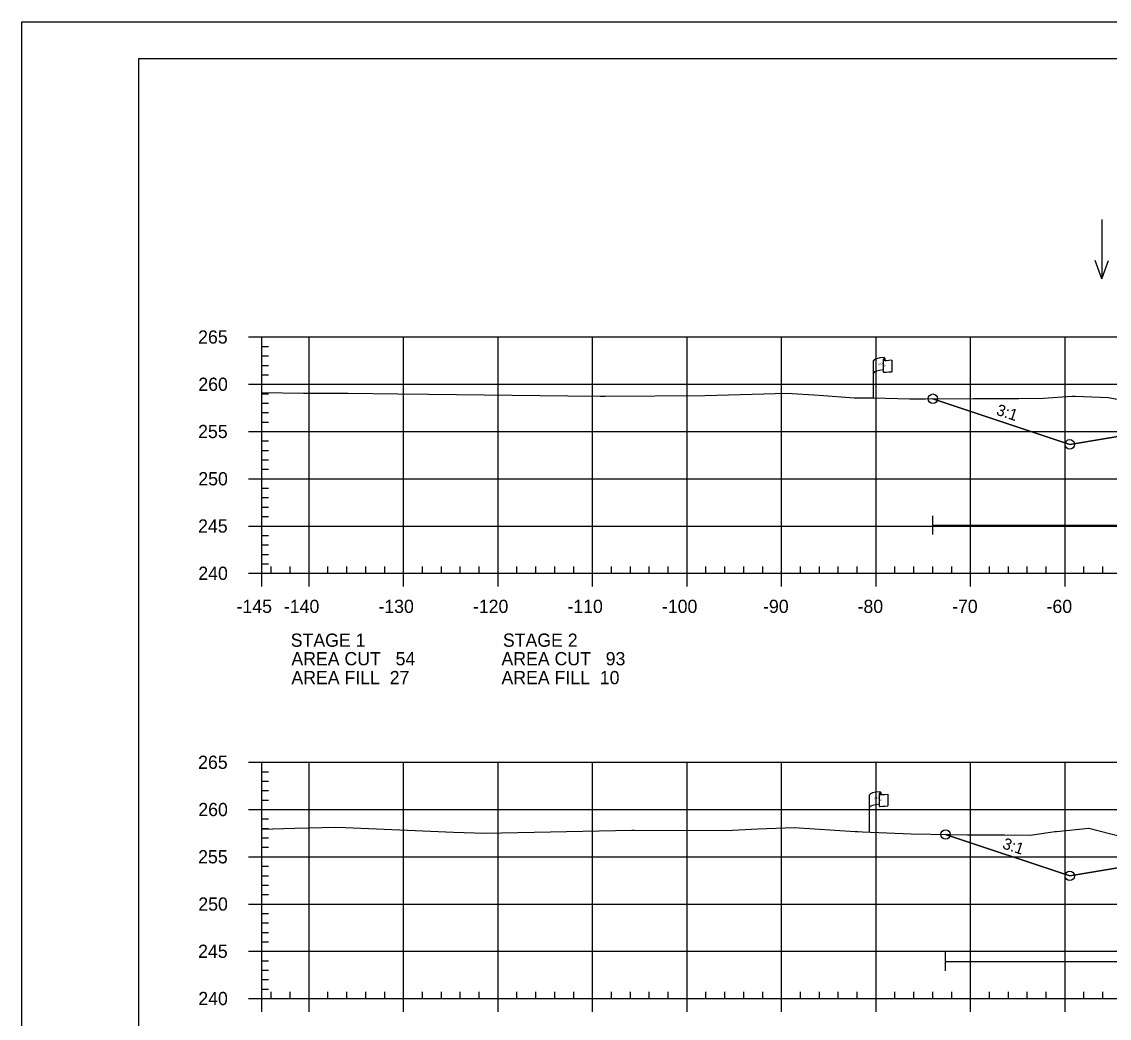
# Model space of a CAD drawing. Extents: x 1365647 to 1367999, y 387113 to 400173.
# Drawn here: x 1365723.7 to 1365838.8, y 393240.8 to 393346.2 of the extents above; entities that cross this region are included whole.
import ezdxf

# ---------------------------------------------------------------- set-up
doc = ezdxf.new("R2010")
doc.units = 0
for name, color, linetype in [('E_Existing ROW', 7, 'Continuous'), ('R_Axis', 7, 'Continuous'), ('R_Axis Annot', 7, 'Continuous'), ('R_Border', 7, 'Continuous'), ('R_Contours', 7, 'Continuous'), ('R_Exist Surface', 7, 'Continuous'), ('R_Fin Surface', 7, 'Continuous'), ('R_Fin Surface Annot', 7, 'Continuous'), ('R_Grid', 7, 'Continuous'), ('R_No Plot', 7, 'Continuous'), ('R_Proposed Const Limits', 7, 'Continuous'), ('R_Water', 7, 'Continuous'), ('R_Water Annot', 7, 'Continuous')]:
    doc.layers.add(name, color=color, linetype=linetype)

msp = doc.modelspace()

# ---------------------------------------------------------------- linework, layer by layer
at = {"layer": 'E_Existing ROW'}
for p, q in [((1365813.83, 393306.4), (1365813.83, 393310.35)), ((1365814.83, 393310.44), (1365814.83, 393310.43)), ((1365814.83, 393310.43), (1365814.83, 393309.2)), ((1365815, 393310.6), (1365815, 393310.36)), ((1365815.77, 393310.4), (1365815.77, 393309.16)), ((1365813.41, 393260.45), (1365813.41, 393264.4)), ((1365814.41, 393264.49), (1365814.41, 393264.48)), ((1365814.41, 393264.48), (1365814.41, 393263.25)), ((1365814.58, 393264.65), (1365814.58, 393264.41)), ((1365815.34, 393264.46), (1365815.34, 393263.22))]:
    msp.add_line(p, q, dxfattribs=at)
for centre, radius, start, end in [((1365814.91, 393310.44), 0.078, 88.6458, 274.2828), ((1365814.92, 393310.6), 0.0783, 263.0712, 93.9564), ((1365814.91, 393309.2), 0.0783, 180, 273.9564), ((1365814.49, 393264.49), 0.078, 88.6458, 274.2828), ((1365814.5, 393264.65), 0.0783, 263.0712, 93.9564), ((1365814.49, 393263.25), 0.0783, 180, 273.9564)]:
    msp.add_arc(centre, radius, start, end, dxfattribs=at)
for centre, major_axis, ratio, start_param, end_param in [((1365815.42, 393310.39), (-1.58, -0.04), 0.19887, 5.030368, 6.283185), ((1365816.12, 393310.51), (-1.23, -0.13), 0.052933, 0.159456, 1.268315), ((1365815.41, 393309.07), (-1.58, -0.04), 0.19887, 5.083035, 6.194897), ((1365816.12, 393309.27), (-1.23, -0.13), 0.052933, 0.159456, 1.268315), ((1365814.99, 393264.44), (-1.58, -0.04), 0.19887, 5.030368, 6.283185), ((1365815.7, 393264.56), (-1.23, -0.13), 0.052933, 0.159456, 1.268315), ((1365814.99, 393263.12), (-1.58, -0.04), 0.19887, 5.083035, 6.194897), ((1365815.7, 393263.32), (-1.23, -0.13), 0.052933, 0.159456, 1.268315)]:
    msp.add_ellipse(centre, major_axis=major_axis, ratio=ratio, start_param=start_param, end_param=end_param, dxfattribs=at)
at = {"layer": 'R_Axis'}
for p, q in [((1365747.69, 393312.84), (1365749.09, 393312.84)), ((1365749.09, 393287.84), (1365749.09, 393312.84)), ((1365749.09, 393311.84), (1365749.79, 393311.84)), ((1365749.09, 393310.84), (1365749.79, 393310.84)), ((1365749.09, 393309.84), (1365749.79, 393309.84)), ((1365749.09, 393308.84), (1365749.79, 393308.84)), ((1365747.69, 393307.84), (1365749.09, 393307.84)), ((1365749.09, 393306.84), (1365749.79, 393306.84)), ((1365749.09, 393305.84), (1365749.79, 393305.84)), ((1365749.09, 393304.84), (1365749.79, 393304.84)), ((1365749.09, 393303.84), (1365749.79, 393303.84)), ((1365747.69, 393302.84), (1365749.09, 393302.84)), ((1365749.09, 393301.84), (1365749.79, 393301.84)), ((1365749.09, 393300.84), (1365749.79, 393300.84)), ((1365749.09, 393299.84), (1365749.79, 393299.84)), ((1365749.09, 393298.84), (1365749.79, 393298.84)), ((1365747.69, 393297.84), (1365749.09, 393297.84)), ((1365749.09, 393296.84), (1365749.79, 393296.84)), ((1365749.09, 393295.84), (1365749.79, 393295.84)), ((1365749.09, 393294.84), (1365749.79, 393294.84)), ((1365747.69, 393292.84), (1365749.09, 393292.84)), ((1365749.09, 393293.84), (1365749.79, 393293.84)), ((1365749.09, 393291.84), (1365749.79, 393291.84)), ((1365749.09, 393290.84), (1365749.79, 393290.84)), ((1365749.09, 393289.84), (1365749.79, 393289.84)), ((1365749.09, 393288.84), (1365749.79, 393288.84)), ((1365749.09, 393287.84), (1365749.09, 393288.54)), ((1365750.09, 393287.84), (1365750.09, 393288.54)), ((1365752.09, 393287.84), (1365752.09, 393288.54)), ((1365756.09, 393287.84), (1365756.09, 393288.54)), ((1365758.09, 393287.84), (1365758.09, 393288.54)), ((1365760.09, 393287.84), (1365760.09, 393288.54)), ((1365762.09, 393287.84), (1365762.09, 393288.54)), ((1365766.09, 393287.84), (1365766.09, 393288.54)), ((1365768.09, 393287.84), (1365768.09, 393288.54)), ((1365770.09, 393287.84), (1365770.09, 393288.54)), ((1365772.09, 393287.84), (1365772.09, 393288.54)), ((1365776.09, 393287.84), (1365776.09, 393288.54)), ((1365778.09, 393287.84), (1365778.09, 393288.54)), ((1365780.09, 393287.84), (1365780.09, 393288.54)), ((1365782.09, 393287.84), (1365782.09, 393288.54)), ((1365786.09, 393287.84), (1365786.09, 393288.54)), ((1365788.09, 393287.84), (1365788.09, 393288.54)), ((1365790.09, 393287.84), (1365790.09, 393288.54)), ((1365792.09, 393287.84), (1365792.09, 393288.54)), ((1365796.09, 393287.84), (1365796.09, 393288.54)), ((1365798.09, 393287.84), (1365798.09, 393288.54)), ((1365800.09, 393287.84), (1365800.09, 393288.54)), ((1365802.09, 393287.84), (1365802.09, 393288.54)), ((1365806.09, 393287.84), (1365806.09, 393288.54)), ((1365808.09, 393287.84), (1365808.09, 393288.54)), ((1365810.09, 393287.84), (1365810.09, 393288.54)), ((1365812.09, 393287.84), (1365812.09, 393288.54)), ((1365816.09, 393287.84), (1365816.09, 393288.54)), ((1365818.09, 393287.84), (1365818.09, 393288.54)), ((1365820.09, 393287.84), (1365820.09, 393288.54)), ((1365822.09, 393287.84), (1365822.09, 393288.54)), ((1365826.09, 393287.84), (1365826.09, 393288.54)), ((1365828.09, 393287.84), (1365828.09, 393288.54)), ((1365830.09, 393287.84), (1365830.09, 393288.54)), ((1365832.09, 393287.84), (1365832.09, 393288.54)), ((1365836.09, 393287.84), (1365836.09, 393288.54)), ((1365838.09, 393287.84), (1365838.09, 393288.54)), ((1365747.69, 393287.84), (1365749.09, 393287.84)), ((1365749.09, 393287.84), (1366039.09, 393287.84)), ((1365749.09, 393286.44), (1365749.09, 393287.84)), ((1365754.09, 393286.44), (1365754.09, 393287.84)), ((1365764.09, 393286.44), (1365764.09, 393287.84)), ((1365774.09, 393286.44), (1365774.09, 393287.84)), ((1365784.09, 393286.44), (1365784.09, 393287.84)), ((1365794.09, 393286.44), (1365794.09, 393287.84)), ((1365804.09, 393286.44), (1365804.09, 393287.84)), ((1365814.09, 393286.44), (1365814.09, 393287.84)), ((1365824.09, 393286.44), (1365824.09, 393287.84)), ((1365834.09, 393286.44), (1365834.09, 393287.84)), ((1365747.69, 393267.84), (1365749.09, 393267.84)), ((1365749.09, 393242.84), (1365749.09, 393267.84)), ((1365749.09, 393266.84), (1365749.79, 393266.84)), ((1365749.09, 393265.84), (1365749.79, 393265.84)), ((1365749.09, 393264.84), (1365749.79, 393264.84)), ((1365747.69, 393262.84), (1365749.09, 393262.84)), ((1365749.09, 393263.84), (1365749.79, 393263.84)), ((1365749.09, 393261.84), (1365749.79, 393261.84)), ((1365749.09, 393260.84), (1365749.79, 393260.84)), ((1365749.09, 393259.84), (1365749.79, 393259.84)), ((1365749.09, 393258.84), (1365749.79, 393258.84)), ((1365747.69, 393257.84), (1365749.09, 393257.84)), ((1365749.09, 393256.84), (1365749.79, 393256.84)), ((1365749.09, 393255.84), (1365749.79, 393255.84)), ((1365749.09, 393254.84), (1365749.79, 393254.84)), ((1365749.09, 393253.84), (1365749.79, 393253.84)), ((1365747.69, 393252.84), (1365749.09, 393252.84)), ((1365749.09, 393251.84), (1365749.79, 393251.84)), ((1365749.09, 393250.84), (1365749.79, 393250.84)), ((1365749.09, 393249.84), (1365749.79, 393249.84)), ((1365747.69, 393247.84), (1365749.09, 393247.84)), ((1365749.09, 393248.84), (1365749.79, 393248.84)), ((1365749.09, 393246.84), (1365749.79, 393246.84)), ((1365749.09, 393245.84), (1365749.79, 393245.84)), ((1365749.09, 393244.84), (1365749.79, 393244.84)), ((1365749.09, 393243.84), (1365749.79, 393243.84)), ((1365749.09, 393242.84), (1365749.09, 393243.54)), ((1365750.09, 393242.84), (1365750.09, 393243.54)), ((1365752.09, 393242.84), (1365752.09, 393243.54)), ((1365756.09, 393242.84), (1365756.09, 393243.54)), ((1365758.09, 393242.84), (1365758.09, 393243.54)), ((1365760.09, 393242.84), (1365760.09, 393243.54)), ((1365762.09, 393242.84), (1365762.09, 393243.54)), ((1365766.09, 393242.84), (1365766.09, 393243.54)), ((1365768.09, 393242.84), (1365768.09, 393243.54)), ((1365770.09, 393242.84), (1365770.09, 393243.54)), ((1365772.09, 393242.84), (1365772.09, 393243.54)), ((1365776.09, 393242.84), (1365776.09, 393243.54)), ((1365778.09, 393242.84), (1365778.09, 393243.54)), ((1365780.09, 393242.84), (1365780.09, 393243.54)), ((1365782.09, 393242.84), (1365782.09, 393243.54)), ((1365786.09, 393242.84), (1365786.09, 393243.54)), ((1365788.09, 393242.84), (1365788.09, 393243.54)), ((1365790.09, 393242.84), (1365790.09, 393243.54)), ((1365792.09, 393242.84), (1365792.09, 393243.54)), ((1365796.09, 393242.84), (1365796.09, 393243.54)), ((1365798.09, 393242.84), (1365798.09, 393243.54)), ((1365800.09, 393242.84), (1365800.09, 393243.54)), ((1365802.09, 393242.84), (1365802.09, 393243.54)), ((1365806.09, 393242.84), (1365806.09, 393243.54)), ((1365808.09, 393242.84), (1365808.09, 393243.54)), ((1365810.09, 393242.84), (1365810.09, 393243.54)), ((1365812.09, 393242.84), (1365812.09, 393243.54)), ((1365816.09, 393242.84), (1365816.09, 393243.54)), ((1365818.09, 393242.84), (1365818.09, 393243.54)), ((1365820.09, 393242.84), (1365820.09, 393243.54)), ((1365822.09, 393242.84), (1365822.09, 393243.54)), ((1365826.09, 393242.84), (1365826.09, 393243.54)), ((1365828.09, 393242.84), (1365828.09, 393243.54)), ((1365830.09, 393242.84), (1365830.09, 393243.54)), ((1365832.09, 393242.84), (1365832.09, 393243.54)), ((1365836.09, 393242.84), (1365836.09, 393243.54)), ((1365838.09, 393242.84), (1365838.09, 393243.54)), ((1365747.69, 393242.84), (1365749.09, 393242.84)), ((1365749.09, 393242.84), (1366039.09, 393242.84)), ((1365749.09, 393241.44), (1365749.09, 393242.84)), ((1365754.09, 393241.44), (1365754.09, 393242.84)), ((1365764.09, 393241.44), (1365764.09, 393242.84)), ((1365774.09, 393241.44), (1365774.09, 393242.84)), ((1365784.09, 393241.44), (1365784.09, 393242.84)), ((1365794.09, 393241.44), (1365794.09, 393242.84)), ((1365804.09, 393241.44), (1365804.09, 393242.84)), ((1365814.09, 393241.44), (1365814.09, 393242.84)), ((1365824.09, 393241.44), (1365824.09, 393242.84)), ((1365834.09, 393241.44), (1365834.09, 393242.84))]:
    msp.add_line(p, q, dxfattribs=at)
at = {"layer": 'R_Border'}
for p, q in [((1365736.09, 393342.3), (1366052.27, 393342.3)), ((1365736.09, 393136.84), (1365736.09, 393342.3))]:
    msp.add_line(p, q, dxfattribs=at)
at = {"layer": 'R_Contours'}
for points in [[(1365820.1, 393306.31), (1365824.39, 393306.33), (1365829.2, 393306.34), (1365831.81, 393306.35), (1365834.8, 393306.57), (1365834.99, 393306.59), (1365835.17, 393306.58), (1365838.68, 393306.45), (1365848.89, 393304.48), (1365850.08, 393304.23), (1365852.06, 393304.04), (1365854.6, 393303.77), (1365847.47, 393303.63), (1365834.59, 393301.48)], [(1365821.44, 393260.2), (1365821.94, 393260.19), (1365823.77, 393260.16), (1365827.68, 393260.15), (1365830.38, 393260.14), (1365832.55, 393260.46), (1365832.99, 393260.52), (1365833.19, 393260.53), (1365836.6, 393260.86), (1365842.49, 393259.35), (1365846.41, 393258.44), (1365849.83, 393258.01), (1365847.47, 393257.96), (1365834.59, 393255.82)]]:
    msp.add_lwpolyline(points, close=True, dxfattribs=at)
at = {"layer": 'R_Exist Surface'}
for points in [[(1365749.09, 393306.95), (1365753.51, 393306.91), (1365757.05, 393306.89), (1365758.23, 393306.9), (1365763.47, 393306.83), (1365766.73, 393306.79), (1365781.47, 393306.61), (1365784.89, 393306.57), (1365785.41, 393306.58), (1365795.97, 393306.64), (1365800.98, 393306.8), (1365804.63, 393306.91), (1365808.05, 393306.69), (1365811.76, 393306.41), (1365813.83, 393306.4), (1365817.67, 393306.31), (1365819.31, 393306.31), (1365824.39, 393306.33), (1365829.2, 393306.34), (1365831.81, 393306.35), (1365834.8, 393306.57), (1365834.99, 393306.59), (1365835.17, 393306.58), (1365838.68, 393306.45), (1365848.89, 393304.48)], [(1365749.09, 393260.77), (1365752.59, 393260.85), (1365756.93, 393260.98), (1365757.93, 393260.94), (1365765.31, 393260.63), (1365769.39, 393260.46), (1365772.71, 393260.35), (1365788.25, 393260.67), (1365788.35, 393260.67), (1365788.5, 393260.67), (1365798.23, 393260.62), (1365801.58, 393260.78), (1365805.41, 393260.94), (1365811.87, 393260.51), (1365812.17, 393260.5), (1365812.65, 393260.48), (1365817.81, 393260.27), (1365821.94, 393260.19), (1365823.77, 393260.16), (1365827.68, 393260.15), (1365830.38, 393260.14), (1365832.55, 393260.46), (1365832.99, 393260.52), (1365833.19, 393260.53), (1365836.6, 393260.86), (1365842.49, 393259.35)]]:
    msp.add_lwpolyline(points, dxfattribs=at)
at = {"layer": 'R_Fin Surface'}
for points in [[(1365820.1, 393306.31), (1365834.59, 393301.48), (1365852.3, 393304.43), (1365856.59, 393305.15), (1365862.59, 393305.39), (1365864.59, 393305.43), (1365894.09, 393306.02), (1365923.59, 393305.43), (1365925.59, 393305.39), (1365931.59, 393305.15), (1365935.89, 393304.43), (1365953.59, 393301.48), (1365963.73, 393304.86)], [(1365820.1, 393306.31), (1365834.59, 393301.48), (1365847.47, 393303.63), (1365856.59, 393305.15), (1365862.59, 393305.39), (1365864.59, 393305.43), (1365894.09, 393306.02), (1365923.59, 393305.43), (1365925.59, 393305.39), (1365931.59, 393305.15), (1365940.72, 393303.63), (1365953.59, 393301.48), (1365963.73, 393304.86)], [(1365821.44, 393260.2), (1365834.59, 393255.82), (1365852.3, 393258.77), (1365856.59, 393259.48), (1365862.59, 393259.72), (1365864.59, 393259.76), (1365894.09, 393260.35), (1365923.59, 393259.76), (1365925.59, 393259.72), (1365931.59, 393259.48), (1365935.89, 393258.77), (1365953.59, 393255.82), (1365964, 393259.29)], [(1365821.44, 393260.2), (1365834.59, 393255.82), (1365847.47, 393257.96), (1365856.59, 393259.48), (1365862.59, 393259.72), (1365864.59, 393259.76), (1365894.09, 393260.35), (1365923.59, 393259.76), (1365925.59, 393259.72), (1365931.59, 393259.48), (1365940.72, 393257.96), (1365953.59, 393255.82), (1365964, 393259.29)]]:
    msp.add_lwpolyline(points, dxfattribs=at)
at = {"layer": 'R_Grid'}
for p, q in [((1365749.09, 393312.84), (1366039.09, 393312.84)), ((1365749.09, 393287.84), (1365749.09, 393312.84)), ((1365754.09, 393287.84), (1365754.09, 393312.84)), ((1365764.09, 393287.84), (1365764.09, 393312.84)), ((1365774.09, 393287.84), (1365774.09, 393312.84)), ((1365784.09, 393287.84), (1365784.09, 393312.84)), ((1365794.09, 393287.84), (1365794.09, 393312.84)), ((1365804.09, 393287.84), (1365804.09, 393312.84)), ((1365814.09, 393287.84), (1365814.09, 393312.84)), ((1365824.09, 393287.84), (1365824.09, 393312.84)), ((1365834.09, 393287.84), (1365834.09, 393312.84)), ((1365749.09, 393307.84), (1366039.09, 393307.84)), ((1365749.09, 393302.84), (1366039.09, 393302.84)), ((1365749.09, 393297.84), (1366039.09, 393297.84)), ((1365749.09, 393292.84), (1366039.09, 393292.84)), ((1365749.09, 393287.84), (1366039.09, 393287.84)), ((1365749.09, 393267.84), (1366039.09, 393267.84)), ((1365749.09, 393242.84), (1365749.09, 393267.84)), ((1365754.09, 393242.84), (1365754.09, 393267.84)), ((1365764.09, 393242.84), (1365764.09, 393267.84)), ((1365774.09, 393242.84), (1365774.09, 393267.84)), ((1365784.09, 393242.84), (1365784.09, 393267.84)), ((1365794.09, 393242.84), (1365794.09, 393267.84)), ((1365804.09, 393242.84), (1365804.09, 393267.84)), ((1365814.09, 393242.84), (1365814.09, 393267.84)), ((1365824.09, 393242.84), (1365824.09, 393267.84)), ((1365834.09, 393242.84), (1365834.09, 393267.84)), ((1365749.09, 393262.84), (1366039.09, 393262.84)), ((1365749.09, 393257.84), (1366039.09, 393257.84)), ((1365749.09, 393252.84), (1366039.09, 393252.84)), ((1365749.09, 393247.84), (1366039.09, 393247.84)), ((1365749.09, 393242.84), (1366039.09, 393242.84))]:
    msp.add_line(p, q, dxfattribs=at)
at = {"layer": 'R_No Plot'}
msp.add_line((1365723.69, 393346.2), (1366057.03, 393346.2), dxfattribs=at)
msp.add_lwpolyline([(1365723.69, 393346.2), (1366057.03, 393346.2), (1366057.03, 393132.86), (1365723.69, 393132.86)], close=True, dxfattribs=at)
for centre in [(1365820.1, 393306.31), (1365820.1, 393306.31), (1365834.59, 393301.48), (1365834.59, 393301.48), (1365834.59, 393301.48), (1365834.59, 393301.48), (1365834.59, 393301.48), (1365821.44, 393260.2), (1365821.44, 393260.2), (1365834.59, 393255.82), (1365834.59, 393255.82), (1365834.59, 393255.82), (1365834.59, 393255.82), (1365834.59, 393255.82)]:
    msp.add_circle(centre, 0.5, dxfattribs=at)
at = {"layer": 'R_Proposed Const Limits'}
for points in [[(1365856.59, 393305.15), (1365834.59, 393301.48), (1365820.1, 393306.31)], [(1365856.59, 393259.48), (1365834.59, 393255.82), (1365821.44, 393260.2)]]:
    msp.add_lwpolyline(points, dxfattribs=at)
at = {"layer": 'R_Water'}
for p, q in [((1365820.1, 393291.93), (1365820.1, 393293.93)), ((1365820.1, 393292.93), (1365882.24, 393292.93)), ((1365821.44, 393245.77), (1365821.44, 393247.77)), ((1365821.44, 393246.77), (1365882.07, 393246.77))]:
    msp.add_line(p, q, dxfattribs=at)
at = {"layer": 'R_Water Annot'}
for p, q in [((1365837.97, 393325.29), (1365837.97, 393319.01)), ((1365837.97, 393319.01), (1365837.27, 393320.93)), ((1365837.97, 393319.01), (1365838.67, 393320.93))]:
    msp.add_line(p, q, dxfattribs=at)

# ---------------------------------------------------------------- texts
at = {"layer": 'E_Existing ROW'}
for s, height, rotation, p in [('R ', 0.2, 9.9884, (1365814.35, 393309.85)), (' O', 0.2, 9.9884, (1365814.5, 393309.89)), ('DWB 11-9-07', 0.001, 90, (1365815, 393310.36)), ('W', 0.2, 351.1788, (1365814.83, 393309.72)), ('DWB 11-9-07', 0.001, 5.0717, (1365815.76, 393309.16)), ('DWB 11-9-07', 0.001, 90, (1365813.83, 393306.4)), ('R ', 0.2, 9.9884, (1365813.93, 393263.9)), (' O', 0.2, 9.9884, (1365814.08, 393263.95)), ('W', 0.2, 351.1788, (1365814.41, 393263.78)), ('DWB 11-9-07', 0.001, 90, (1365814.58, 393264.41)), ('DWB 11-9-07', 0.001, 5.0717, (1365815.33, 393263.22)), ('DWB 11-9-07', 0.001, 90, (1365813.41, 393260.45))]:
    msp.add_text(s, height=height, rotation=rotation, dxfattribs=at).set_placement(p)
at = {"layer": 'R_Axis Annot'}
for s, p in [('265', (1365742.35, 393312.14)), ('260', (1365742.37, 393307.14)), ('255', (1365742.35, 393302.14)), ('250', (1365742.37, 393297.14)), ('245', (1365742.35, 393292.14)), ('240', (1365742.37, 393287.14)), ('-145', (1365746.42, 393283.64)), ('-140', (1365751.43, 393283.64)), ('-130', (1365761.43, 393283.64)), ('-120', (1365771.43, 393283.64)), ('-110', (1365781.43, 393283.64)), ('-100', (1365791.43, 393283.64)), ('-90', (1365802.13, 393283.64)), ('-80', (1365812.13, 393283.64)), ('-70', (1365822.13, 393283.64)), ('-60', (1365832.13, 393283.64)), ('STAGE 1', (1365752.15, 393280.06)), ('STAGE 2', (1365774.6, 393280.06)), ('AREA CUT   54', (1365752.22, 393278.1)), ('AREA CUT   93', (1365774.45, 393278.1)), ('AREA FILL  27', (1365752.22, 393276.1)), ('AREA FILL  10', (1365774.45, 393276.1)), ('265', (1365742.35, 393267.14)), ('260', (1365742.37, 393262.14)), ('255', (1365742.35, 393257.14)), ('250', (1365742.37, 393252.14)), ('245', (1365742.35, 393247.14)), ('240', (1365742.37, 393242.14))]:
    msp.add_text(s, height=1.4, dxfattribs=at).set_placement(p)
at = {"layer": 'R_Fin Surface Annot'}
for p in [(1365826.72, 393304.64), (1365827.38, 393258.75)]:
    msp.add_text('3:1', height=1.2, rotation=341.5651, dxfattribs=at).set_placement(p)

doc.saveas('drawing.dxf')
